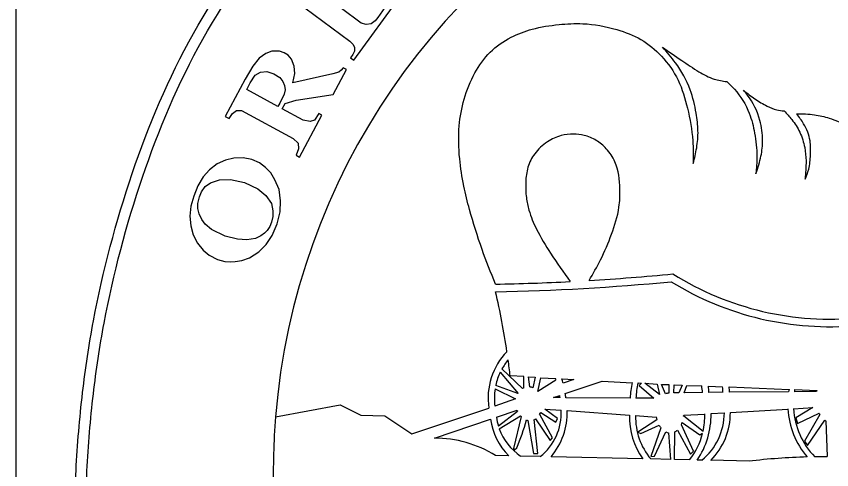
# Model space of a CAD drawing. Extents: x 42133 to 45533, y 41351 to 47951.
# Drawn here: x 43238.38 to 43261.17, y 44863.01 to 44875.68 of the extents above; entities that cross this region are included whole.
import ezdxf

# ---------------------------------------------------------------- set-up
doc = ezdxf.new("R2010")
doc.units = 0
doc.layers.add('P_TRAF_SIGN_SignDetails', color=7, linetype='Continuous')

msp = doc.modelspace()

# ---------------------------------------------------------------- linework, layer by layer
at = {"layer": 'P_TRAF_SIGN_SignDetails'}
for p, q in [((43238.377, 44855.596), (43238.377, 44884.517)), ((43251.951, 44865.827), (43252.521, 44865.274)), ((43251.904, 44865.736), (43252.404, 44865.141)), ((43252.565, 44865.298), (43252.561, 44865.608)), ((43252.732, 44865.323), (43252.693, 44865.6)), ((43252.877, 44865.592), (43252.813, 44865.298)), ((43252.399, 44865.133), (43251.778, 44865.365)), ((43252.953, 44865.195), (43253.034, 44865.579)), ((43253.461, 44865.513), (43252.953, 44865.195)), ((43253.961, 44865.53), (43253.658, 44865.427)), ((43253.72, 44865.133), (43254.755, 44865.484)), ((43255.848, 44865.427), (43255.79, 44865.36)), ((43255.79, 44865.36), (43256.195, 44865.005)), ((43256.354, 44865.113), (43255.943, 44865.422)), ((43256.292, 44865.402), (43256.354, 44865.113)), ((43256.519, 44865.125), (43256.41, 44865.393)), ((43256.616, 44865.385), (43256.612, 44865.146)), ((43256.759, 44865.158), (43256.763, 44865.377)), ((43256.986, 44865.369), (43256.891, 44865.158)), ((43257.044, 44865.158), (43257.116, 44865.365)), ((43251.759, 44865.27), (43252.331, 44864.984)), ((43252.953, 44865.195), (43252.953, 44865.195)), ((43256.891, 44865.158), (43256.759, 44865.158)), ((43257.554, 44865.162), (43257.044, 44865.158)), ((43258.129, 44865.17), (43257.736, 44865.166)), ((43259.963, 44865.187), (43258.311, 44865.17)), ((43260.742, 44865.191), (43260.127, 44865.187)), ((43252.331, 44864.984), (43251.753, 44864.786)), ((43253.389, 44865.022), (43253.565, 44865.079)), ((43253.573, 44865.022), (43253.389, 44865.022)), ((43255.532, 44865.009), (43253.738, 44865.017)), ((43256.195, 44865.005), (43255.695, 44865.009)), ((43249.435, 44864.009), (43251.583, 44864.728)), ((43253.505, 44864.443), (43253.152, 44864.703)), ((43253.152, 44864.703), (43253.602, 44864.67)), ((43258.335, 44864.608), (43259.941, 44864.703)), ((43260.102, 44864.712), (43260.639, 44864.745)), ((43260.639, 44864.745), (43260.168, 44864.46)), ((43251.794, 44864.476), (43252.375, 44864.674)), ((43252.389, 44864.637), (43251.85, 44864.22)), ((43251.875, 44864.15), (43252.47, 44864.509)), ((43252.484, 44864.493), (43252.273, 44863.596)), ((43253.364, 44863.902), (43253.005, 44864.546)), ((43253.036, 44864.604), (43253.459, 44864.332)), ((43253.778, 44864.658), (43255.513, 44864.534)), ((43255.685, 44864.522), (43256.263, 44864.48)), ((43257.03, 44864.53), (43257.62, 44864.563)), ((43257.571, 44864.075), (43257.03, 44864.505)), ((43257.794, 44864.575), (43258.166, 44864.596)), ((43260.168, 44864.46), (43260.211, 44864.298)), ((43260.211, 44864.298), (43260.813, 44864.588)), ((43260.835, 44864.546), (43260.404, 44863.807)), ((43250.065, 44863.889), (43251.633, 44864.422)), ((43252.672, 44864.385), (43252.835, 44863.464)), ((43252.953, 44863.464), (43252.85, 44864.406)), ((43252.887, 44864.427), (43253.296, 44863.819)), ((43253.459, 44864.332), (43253.505, 44864.443)), ((43256.282, 44864.398), (43255.749, 44864.055)), ((43255.837, 44864.017), (43256.344, 44864.253)), ((43257.306, 44863.526), (43256.966, 44864.261)), ((43256.992, 44864.327), (43257.486, 44863.984)), ((43260.49, 44863.683), (43260.976, 44864.389)), ((43261.005, 44864.369), (43261.04, 44863.373)), ((43255.749, 44864.055), (43255.837, 44864.017)), ((43256.393, 44864.179), (43256.114, 44863.377)), ((43256.216, 44863.389), (43256.534, 44864.067)), ((43256.608, 44864.042), (43256.658, 44863.294)), ((43256.771, 44863.29), (43256.782, 44864.067)), ((43256.854, 44864.113), (43257.222, 44863.439)), ((43257.486, 44863.984), (43257.559, 44864.026)), ((43253.296, 44863.819), (43253.364, 44863.902)), ((43260.404, 44863.807), (43260.49, 44863.683)), ((43252.273, 44863.596), (43252.3, 44863.567)), ((43252.3, 44863.567), (43252.366, 44863.621)), ((43252.141, 44863.398), (43251.773, 44863.406)), ((43253.019, 44863.377), (43252.474, 44863.389)), ((43252.835, 44863.464), (43252.953, 44863.464)), ((43255.887, 44863.311), (43253.323, 44863.369)), ((43256.114, 44863.377), (43256.216, 44863.389)), ((43257.222, 44863.439), (43257.306, 44863.526)), ((43256.658, 44863.294), (43256.11, 44863.307)), ((43257.199, 44863.282), (43256.771, 44863.29)), ((43257.54, 44863.274), (43257.408, 44863.278)), ((43258.856, 44863.245), (43257.788, 44863.27))]:
    msp.add_line(p, q, dxfattribs=at)
for points in [[(43246.445, 44875.918), (43247.703, 44874.984), (43247.796, 44874.893), (43247.833, 44874.811), (43247.827, 44874.703), (43247.78, 44874.612), (43247.716, 44874.517), (43247.809, 44874.451), (43249.147, 44876.29)], [(43248.678, 44875.926), (43248.478, 44875.645), (43248.404, 44875.55), (43248.292, 44875.464), (43248.156, 44875.451), (43248.013, 44875.488), (43247.466, 44875.898)], [(43252.561, 44865.608), (43252.18, 44865.629)], [(43252.693, 44865.6), (43252.877, 44865.592)], [(43253.034, 44865.579), (43253.447, 44865.559)], [(43253.623, 44865.551), (43253.961, 44865.53)], [(43254.755, 44865.484), (43255.59, 44865.439)], [(43255.755, 44865.431), (43255.848, 44865.427)], [(43255.943, 44865.422), (43256.292, 44865.402)], [(43256.41, 44865.393), (43256.616, 44865.385)], [(43256.763, 44865.377), (43256.986, 44865.369)], [(43257.116, 44865.365), (43257.536, 44865.348)], [(43257.72, 44865.344), (43258.116, 44865.327)], [(43258.3, 44865.319), (43259.976, 44865.253)], [(43260.139, 44865.249), (43260.753, 44865.224)], [(43245.623, 44864.489), (43247.433, 44864.823), (43248.011, 44864.534), (43248.676, 44864.513), (43249.435, 44864.009)]]:
    msp.add_lwpolyline(points, dxfattribs=at)
for points in [[(43245.811, 44873.092), (43245.889, 44873.241), (43246.201, 44873.336), (43247.23, 44873.497), (43247.602, 44874.191), (43247.515, 44874.241), (43247.459, 44874.17), (43247.389, 44874.121), (43247.222, 44874.067), (43246.104, 44873.823), (43246.158, 44874.079), (43246.147, 44874.286), (43246.067, 44874.48), (43245.976, 44874.592), (43245.864, 44874.658), (43245.734, 44874.707), (43245.519, 44874.703), (43245.348, 44874.641), (43245.162, 44874.505), (43244.986, 44874.282), (43244.776, 44873.922), (43244.214, 44872.881), (43244.329, 44872.819), (43244.424, 44872.96), (43244.528, 44873.046), (43244.668, 44873.046), (43246.116, 44872.261), (43246.259, 44872.137), (43246.263, 44871.976), (43246.197, 44871.794), (43246.296, 44871.741), (43246.92, 44872.914), (43246.831, 44872.964), (43246.716, 44872.778), (43246.588, 44872.736), (43246.391, 44872.774)], [(43244.817, 44873.637), (43244.916, 44873.823), (43245.05, 44874.034), (43245.201, 44874.121), (43245.375, 44874.133), (43245.579, 44874.067), (43245.738, 44873.968), (43245.825, 44873.856), (43245.877, 44873.741), (43245.893, 44873.621), (43245.86, 44873.501), (43245.745, 44873.249), (43245.691, 44873.154)], [(43243.335, 44870.65), (43243.255, 44870.369), (43243.228, 44870.092), (43243.253, 44869.823), (43243.323, 44869.571), (43243.443, 44869.34), (43243.6, 44869.146), (43243.765, 44869.005), (43244.003, 44868.881), (43244.205, 44868.827), (43244.377, 44868.819), (43244.495, 44868.823), (43244.68, 44868.856), (43244.895, 44868.931), (43245.152, 44869.092), (43245.356, 44869.298), (43245.532, 44869.555), (43245.67, 44869.877), (43245.753, 44870.216), (43245.765, 44870.526), (43245.72, 44870.836), (43245.604, 44871.108), (43245.488, 44871.303), (43245.338, 44871.455), (43245.172, 44871.579), (43244.961, 44871.679), (43244.716, 44871.728), (43244.459, 44871.716), (43244.222, 44871.662), (43243.988, 44871.555), (43243.776, 44871.389), (43243.596, 44871.195), (43243.447, 44870.943)], [(43243.501, 44870.629), (43243.557, 44870.774), (43243.66, 44870.922), (43243.809, 44871.026), (43244.059, 44871.112), (43244.366, 44871.117), (43244.757, 44871.03), (43245.127, 44870.856), (43245.354, 44870.674), (43245.505, 44870.443), (43245.548, 44870.241), (43245.548, 44870.084), (43245.511, 44869.922), (43245.459, 44869.807), (43245.389, 44869.695), (43245.317, 44869.617), (43245.214, 44869.542), (43245.059, 44869.468), (43244.823, 44869.435), (43244.561, 44869.451), (43244.214, 44869.534), (43243.833, 44869.716), (43243.658, 44869.869), (43243.559, 44870.001), (43243.486, 44870.158), (43243.449, 44870.311), (43243.453, 44870.451)]]:
    msp.add_lwpolyline(points, close=True, dxfattribs=at)
for centre, major_axis, ratio, start_param, end_param in [((43264.142, 44862.948), (0, 18.772), 0.989892, 0.440663, 1.488736), ((43248.29, 44862.948), (0, 18.772), 0.989892, 4.775074, 5.842522), ((43250.67, 44931.62), (0, -63.436), 0.989892, 0.059226, 0.096665), ((43261.108, 44875.585), (0, -8.369), 0.989892, 5.726555, 6.383866), ((43250.69, 44931.617), (0, -63.433), 0.989892, 0.0172, 0.050481), ((43250.672, 44931.619), (0, -63.647), 0.989892, 0.017493, 0.095512), ((43261.108, 44875.585), (0, -8.581), 0.989892, 5.734851, 6.373883), ((43230.755, 44863.062), (0, 21.796), 0.989892, 4.861763, 4.940053), ((43253.395, 44865.006), (0, 1.851), 0.989892, 0.792361, 1.720514), ((43253.395, 44865.006), (0, 1.673), 0.989892, 0.8754, 1.058927), ((43230.755, 44863.062), (0, 21.796), 0.989892, 4.830373, 4.851215), ((43253.395, 44865.006), (0, 1.673), 0.989892, 1.120503, 1.354215), ((43250.448, 44864.561), (0, 3.191), 0.989892, 5.015952, 5.030176), ((43250.448, 44864.561), (0, 3.356), 0.989892, 4.973515, 5.010874), ((43258.145, 44864.871), (0, 2.644), 0.989892, 1.353775, 1.518903), ((43258.145, 44864.871), (0, 2.479), 0.989892, 1.34285, 1.515898), ((43253.395, 44865.006), (0, 1.673), 0.989892, 1.411724, 1.70192), ((43252.709, 44864.852), (0.055, -0.471), 0.775451, 3.392826, 3.527741), ((43252.709, 44864.852), (0.055, -0.471), 0.775451, 2.710114, 2.930862), ((43250.448, 44864.561), (0, 3.356), 0.989892, 4.84899, 4.883842), ((43256.641, 44864.591), (0.036, -0.554), 0.701122, 3.121147, 3.368548), ((43255.369, 44865.021), (0, 2.213), 0.989892, 4.776567, 4.860775), ((43255.369, 44865.021), (0, 2.396), 0.989892, 4.772548, 4.846662), ((43255.369, 44865.021), (0, 2.792), 0.989892, 4.76524, 4.821988), ((43255.369, 44865.021), (0, 2.976), 0.989892, 4.762471, 4.812928), ((43262.168, 44864.838), (0, 2.253), 0.989892, 1.384834, 1.416486), ((43262.168, 44864.838), (0, 2.092), 0.989892, 1.373296, 1.403763), ((43261.223, 44864.961), (-0.037, 0.668), 0.754524, 1.124183, 1.178524), ((43250.448, 44864.561), (0, 3.191), 0.989892, 4.856448, 4.875766), ((43252.709, 44864.852), (0.055, -0.471), 0.775451, 5.006062, 5.089558), ((43262.168, 44864.838), (0, 2.253), 0.989892, 1.63025, 2.283892), ((43262.168, 44864.838), (0, 2.092), 0.989892, 1.630232, 2.349609), ((43264.142, 44862.948), (0, 18.772), 0.989892, 1.488736, 1.599645), ((43253.313, 44864.682), (0, -1.547), 0.989892, 4.844554, 5.014397), ((43252.709, 44864.852), (0.055, -0.471), 0.775451, 5.431678, 5.480814), ((43252.709, 44864.852), (0.055, -0.471), 0.775451, 0.778421, 0.930948), ((43252.114, 44864.574), (0, 1.507), 0.989892, 3.794093, 4.776297), ((43251.908, 44864.606), (0, 1.889), 0.989892, 3.999084, 4.739779), ((43257.465, 44864.474), (0, -1.973), 0.989892, 4.682088, 5.342202), ((43257.465, 44864.474), (0, -1.798), 0.989892, 4.685985, 5.41854), ((43256.641, 44864.591), (0.036, -0.554), 0.700987, 4.866456, 5.020265), ((43256.641, 44864.591), (0.036, -0.554), 0.700987, 1.367179, 1.414045), ((43255.614, 44864.529), (0, 2.203), 0.989892, 4.107998, 4.733345), ((43256.486, 44864.603), (-0.013, 1.708), 0.983834, 3.813173, 4.701448), ((43255.614, 44864.529), (0, 2.028), 0.989892, 4.486436, 4.729907), ((43256.486, 44864.603), (-0.013, 1.879), 0.984387, 3.915869, 4.707568), ((43261.223, 44864.961), (-0.037, 0.668), 0.754524, 2.119166, 2.196133), ((43253.369, 44864.657), (0, -1.769), 0.989892, 4.844826, 5.505283), ((43247.225, 44865.882), (0, -5.665), 0.989892, 1.159931, 1.305504), ((43252.709, 44864.852), (0.055, -0.471), 0.775451, 5.935813, 6.033593), ((43252.709, 44864.852), (0.055, -0.471), 0.775451, 0.239537, 0.35448), ((43256.641, 44864.591), (0.036, -0.554), 0.700987, 5.321838, 5.505244), ((43256.641, 44864.591), (0.036, -0.554), 0.700987, 0.892255, 1.032789), ((43261.223, 44864.961), (-0.037, 0.668), 0.754524, 2.559249, 2.62311), ((43253.313, 44864.682), (0, -1.547), 0.989892, 5.064433, 5.702371), ((43256.641, 44864.591), (0.036, -0.554), 0.700987, 5.912491, 6.10741), ((43256.641, 44864.591), (0.036, -0.554), 0.700987, 0.278791, 0.482891), ((43255.614, 44864.529), (0, 2.028), 0.989892, 4.050205, 4.460436), ((43250.068, 44860.601), (-0.01, 3.288), 0.992735, 5.730696, 6.281496), ((43260.992, 44844.809), (0, 18.562), 0.989892, 0.02782, 0.11648), ((43260.992, 44844.809), (0, 18.562), 0.989892, 6.280602, 6.299394)]:
    msp.add_ellipse(centre, major_axis=major_axis, ratio=ratio, start_param=start_param, end_param=end_param, dxfattribs=at)
for points in [[(43240.061, 44858.579), (43239.995, 44860.956), (43240.046, 44862.989), (43240.23, 44865.162), (43240.534, 44867.166), (43241.616, 44871.282), (43243.327, 44875.195), (43245.848, 44878.728), (43248.947, 44881.774), (43250.637, 44883.067), (43252.414, 44884.224), (43254.149, 44885.187), (43256.216, 44886.154)], [(43256.216, 44886.154), (43258.284, 44885.187), (43260.017, 44884.224), (43261.796, 44883.067), (43263.484, 44881.774), (43266.583, 44878.728), (43269.106, 44875.195), (43270.817, 44871.282), (43271.899, 44867.166), (43272.201, 44865.162), (43272.385, 44862.989), (43272.437, 44860.956), (43272.372, 44858.579)], [(43240.36, 44858.774), (43240.298, 44860.956), (43240.35, 44862.972), (43240.532, 44865.129), (43240.831, 44867.104), (43241.904, 44871.179), (43243.592, 44875.042), (43246.079, 44878.53), (43249.145, 44881.538), (43250.811, 44882.815), (43252.569, 44883.959), (43254.286, 44884.914), (43256.213, 44885.815)], [(43256.213, 44885.815), (43258.141, 44884.914), (43259.858, 44883.959), (43261.616, 44882.815), (43263.282, 44881.538), (43266.348, 44878.53), (43268.835, 44875.042), (43270.523, 44871.179), (43271.596, 44867.104), (43271.895, 44865.129), (43272.077, 44862.972), (43272.129, 44860.956), (43272.067, 44858.77)], [(43251.769, 44868.195), (43251.395, 44869.166), (43251.044, 44870.278), (43250.883, 44870.935), (43250.769, 44871.699), (43250.757, 44872.617), (43250.895, 44873.36), (43251.195, 44874.096), (43251.621, 44874.674), (43252.207, 44875.092), (43252.796, 44875.319), (43253.546, 44875.447), (43254.209, 44875.472), (43255.16, 44875.307), (43255.833, 44875.03), (43256.41, 44874.563), (43256.873, 44873.893), (43257.135, 44873.108), (43257.284, 44872.203), (43257.298, 44871.567)], [(43257.298, 44871.567), (43257.393, 44872.001), (43257.43, 44872.48), (43257.379, 44872.968), (43257.211, 44873.625), (43256.8, 44874.381), (43256.435, 44874.815)], [(43256.435, 44874.815), (43256.974, 44874.447), (43257.457, 44874.129), (43257.881, 44873.926), (43258.238, 44873.852)], [(43258.236, 44873.856), (43258.447, 44873.641), (43258.864, 44872.968), (43259.011, 44872.414), (43259.075, 44871.761), (43259.048, 44871.274)], [(43259.05, 44871.29), (43259.191, 44871.774), (43259.236, 44872.212), (43259.162, 44872.765), (43258.806, 44873.484), (43258.699, 44873.612)], [(43258.699, 44873.612), (43259.023, 44873.369), (43259.364, 44873.17), (43259.629, 44873.063), (43259.837, 44873.034)], [(43259.837, 44873.034), (43260.05, 44872.794), (43260.275, 44872.439), (43260.412, 44872.009), (43260.449, 44871.641), (43260.424, 44871.125)], [(43260.424, 44871.125), (43260.525, 44871.402), (43260.575, 44871.807), (43260.563, 44872.199), (43260.383, 44872.674), (43260.187, 44872.955)], [(43260.187, 44872.955), (43260.685, 44872.927), (43261.1, 44872.831), (43261.583, 44872.629), (43262.114, 44872.208), (43262.443, 44871.761), (43262.616, 44871.29), (43262.713, 44870.716), (43262.637, 44869.893), (43262.515, 44869.224), (43262.172, 44867.914), (43261.941, 44867.257)], [(43254.387, 44868.294), (43254.705, 44868.869), (43255.013, 44869.592), (43255.222, 44870.344), (43255.247, 44870.848), (43255.11, 44871.612), (43254.868, 44871.976), (43254.585, 44872.212), (43254.247, 44872.352), (43253.949, 44872.385), (43253.608, 44872.344), (43253.222, 44872.17), (43252.866, 44871.836), (43252.678, 44871.46), (43252.616, 44871.046), (43252.633, 44870.612), (43252.705, 44870.261), (43252.916, 44869.732), (43253.311, 44869.055), (43253.858, 44868.265)]]:
    msp.add_spline(points, degree=3, dxfattribs=at)

doc.saveas('drawing.dxf')
